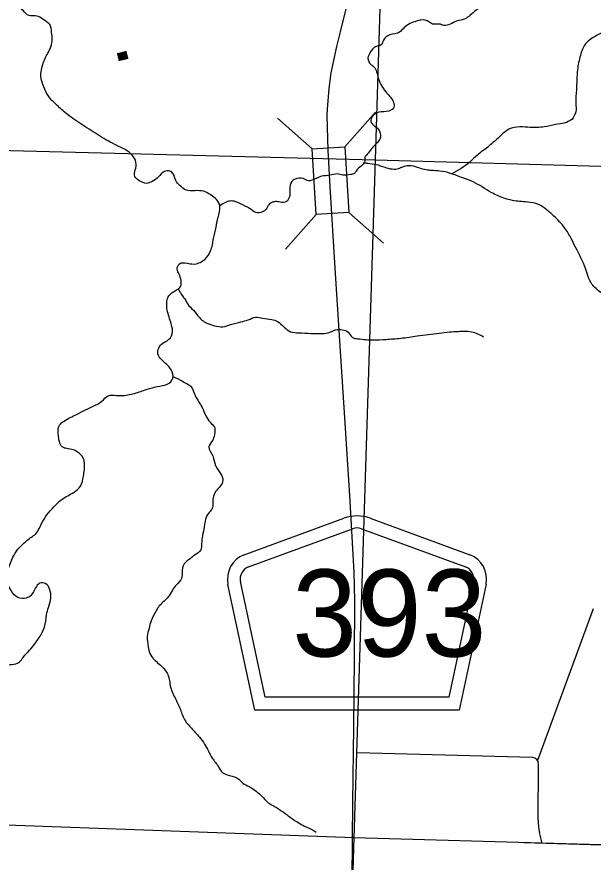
# Model space of a CAD drawing. Extents: x 1219626 to 1426462, y 456797 to 752399.
# Drawn here: x 1367379 to 1371883, y 678117 to 684720 of the extents above; entities that cross this region are included whole.
import ezdxf

# ---------------------------------------------------------------- set-up
doc = ezdxf.new("R2010")
doc.units = 0
for name, color, linetype in [('Bridges', 7, 'Continuous'), ('County Routes Highway Center Lines', 7, 'Continuous'), ('Narrow River Creek and Branch and Slough', 7, 'Continuous'), ('Narrow River Creek and Branch and Slough Text', 7, 'Continuous'), ('Roadshields County Roads', 7, 'Continuous'), ('Section Lines', 7, 'Continuous'), ('Uninventoried Roads and Features', 7, 'Continuous')]:
    doc.layers.add(name, color=color, linetype=linetype)

msp = doc.modelspace()

# ---------------------------------------------------------------- linework, layer by layer
at = {"layer": 'Bridges'}
for p, q in [((1369941.6, 683704), (1370181.4, 683975.2)), ((1369686, 683688.3), (1369414.8, 683928.1)), ((1369717.4, 683177.2), (1369477.6, 682906)), ((1369972.9, 683192.9), (1370244.1, 682953.1))]:
    msp.add_line(p, q, dxfattribs=at)
msp.add_lwpolyline([(1369717.4, 683177.2), (1369686, 683688.3), (1369941.6, 683704), (1369972.9, 683192.9)], close=True, dxfattribs=at)
at = {"layer": 'County Routes Highway Center Lines'}
msp.add_lwpolyline([(1370000.7, 677983.4), (1370005.5, 678584.9), (1370013.3, 679173.9), (1370019.1, 679706.5), (1370020.1, 680156.7), (1370015.3, 680380.8), (1369980.3, 680980.5), (1369941.5, 681588.8), (1369902.7, 682189.4), (1369867.8, 682756), (1369829, 683392.5), (1369811.5, 683679.7), (1369805.7, 683859.2), (1369803.7, 683954.3), (1369805.7, 683999.9), (1369820.2, 684161.9), (1369836.7, 684283.2), (1369880.4, 684487.9), (1369907.6, 684604.3), (1370055, 685192.3)], dxfattribs=at)
at = {"layer": 'Narrow River Creek and Branch and Slough'}
for points in [[(1368770.5, 683361.9), (1368697.4, 683369.6), (1368655, 683400.4), (1368620.4, 683442.8), (1368601.1, 683492.9), (1368574.2, 683516), (1368531.9, 683512.1), (1368485.7, 683469.8), (1368435.6, 683435.1), (1368393.3, 683419.7), (1368331.7, 683442.8), (1368297.1, 683485.2), (1368308.6, 683539.1), (1368304.8, 683600.7), (1368270.1, 683650.8), (1368143.1, 683723.9), (1368008.4, 683801), (1367877.5, 683885.7), (1367758.2, 683970.4), (1367685, 684035.9), (1367627.3, 684097.5), (1367588.8, 684174.5), (1367565.7, 684278.5), (1367577.3, 684332.4), (1367600.4, 684397.9), (1367619.6, 684436.4), (1367638.9, 684471.1), (1367654.3, 684532.7), (1367650.4, 684602), (1367635, 684659.8), (1367604.2, 684686.8), (1367558, 684717.6), (1367508, 684729.1), (1367465.6, 684733), (1367438.7, 684756.1), (1367404.1, 684798.4), (1367392.5, 684840.8), (1367400.2, 684879.3), (1367400.2, 684929.4), (1367396.4, 684971.7), (1367365.6, 685071.9), (1367346.3, 685152.8), (1367334.8, 685214.4), (1367327.1, 685279.8), (1367327.1, 685449.3), (1367329.8, 685599.7), (1367302.8, 685657.5), (1367279.7, 685684.5), (1367248.9, 685696), (1367225.8, 685680.6), (1367179.6, 685684.5), (1367114.2, 685707.6), (1367006.4, 685796.1), (1366929.5, 685869.3), (1366891, 685911.7), (1366856.3, 685957.9), (1366848.6, 686008), (1366825.5, 686061.9), (1366802.4, 686104.2), (1366787, 686173.6), (1366775.5, 686223.6), (1366760.1, 686262.1), (1366729.3, 686300.7), (1366687, 686339.2), (1366625.4, 686393.1), (1366548.4, 686447), (1366475.3, 686485.5), (1366409.8, 686512.5), (1366344.4, 686527.9), (1366298.2, 686531.7), (1366255.9, 686508.6), (1366228.9, 686477.8), (1366209.7, 686447), (1366198.1, 686431.6), (1366144.2, 686420), (1366125, 686427.7), (1366105.7, 686450.9), (1366071.1, 686462.4), (1366017.2, 686466.3), (1365959.5, 686485.5), (1365909.4, 686500.9), (1365859.4, 686489.4), (1365794, 686481.7), (1365736.2, 686447), (1365693.9, 686416.2), (1365643.8, 686346.9), (1365616.9, 686312.2), (1365597.7, 686304.5), (1365555.3, 686323.8), (1365516.8, 686389.2), (1365474.5, 686420)], [(1371356.3, 685614.4), (1371356.3, 685555.8), (1371324.8, 685488.3), (1371293.3, 685447.7), (1371270.8, 685425.2), (1371266.3, 685375.7), (1371297.8, 685344.2), (1371329.3, 685335.2), (1371410.4, 685299.2), (1371437.4, 685276.6), (1371441.9, 685249.6), (1371446.4, 685236.1), (1371410.4, 685200.1), (1371333.8, 685110), (1371275.3, 685033.5), (1371243.8, 684961.4), (1371189.8, 684920.9), (1371117.8, 684880.4), (1371041.3, 684826.4), (1370969.3, 684772.3), (1370919.8, 684731.8), (1370883.8, 684704.8), (1370816.3, 684686.8), (1370717.3, 684653.5), (1370681.3, 684664.3), (1370627.3, 684664.3), (1370600.3, 684682.3), (1370537.3, 684695.8), (1370501.3, 684686.8), (1370406.8, 684637.2), (1370370.8, 684601.2), (1370294.3, 684578.7), (1370244.8, 684538.2), (1370226.8, 684502.2), (1370186.3, 684488.6), (1370141.3, 684443.6), (1370123.3, 684398.6), (1370145.8, 684349.1), (1370168.3, 684331), (1370204.3, 684241), (1370271.8, 684123.9), (1370321.3, 684056.4), (1370325.8, 684011.3), (1370285.3, 683984.3), (1370208.8, 683975.3), (1370159.3, 683943.8), (1370145.8, 683903.3), (1370163.8, 683876.3), (1370206.5, 683840), (1370220, 683781.4), (1370206.5, 683749.9), (1370148, 683686.9), (1370116.5, 683646.4), (1370098.5, 683623.8), (1370098.5, 683596.8), (1370071.5, 683556.3), (1370031, 683515.8), (1370017.5, 683497.8), (1369986, 683488.8), (1369927.5, 683484.3), (1369882.5, 683493.3), (1369826.2, 683482.7), (1369761, 683475.3), (1369684.5, 683443.7), (1369657.5, 683439.2), (1369617, 683457.2), (1369554, 683452.7), (1369527, 683434.7), (1369513.5, 683371.7), (1369509, 683313.2), (1369486.5, 683277.1), (1369436.9, 683272.6), (1369400.9, 683277.1), (1369369.4, 683268.1), (1369342.4, 683245.6), (1369319.9, 683209.6), (1369297.4, 683196.1), (1369247.9, 683191.6), (1369198.4, 683223.1), (1369126.4, 683259.1), (1369085.9, 683277.1), (1369045.4, 683281.6), (1369004.9, 683268.1), (1368964.3, 683244.1)], [(1373044, 683406.2), (1372931.5, 683496.2), (1372841.5, 683595.3), (1372747, 683730.4), (1372638.9, 683870), (1372575.9, 683960), (1372508.4, 684068.1), (1372458.9, 684167.2), (1372391.4, 684302.2), (1372355.4, 684396.8), (1372323.9, 684473.3), (1372260.9, 684540.9), (1372175.4, 684594.9), (1372112.4, 684612.9), (1372004.4, 684617.4), (1371950.4, 684594.9), (1371869.4, 684549.9), (1371824.4, 684509.4), (1371783.9, 684419.3), (1371761.4, 684306.7), (1371752.4, 684149.1), (1371747.9, 684045.6), (1371747.9, 683978), (1371716.4, 683919.5), (1371590.4, 683879), (1371500.4, 683861), (1371392.4, 683856.5), (1371311.3, 683861), (1371225.8, 683842.9), (1371167.3, 683797.9), (1371059.3, 683703.4), (1370978.3, 683640.3), (1370919.8, 683586.3), (1370779.3, 683493.4)], [(1372490.4, 681768.6), (1372418.4, 681881.2), (1372337.4, 682007.3), (1372242.9, 682191.9), (1372193.4, 682281.9), (1372125.9, 682390), (1372080.9, 682453), (1372044.9, 682502.6), (1371990.9, 682534.1), (1371945.9, 682565.6), (1371873.9, 682633.2), (1371824.4, 682754.7), (1371747.9, 682916.8), (1371711.9, 682988.9), (1371662.4, 683069.9), (1371576.9, 683164.5), (1371513.9, 683218.5), (1371455.4, 683254.5), (1371369.8, 683272.6), (1371252.8, 683286.1), (1371185.3, 683304.1), (1371086.3, 683349.1), (1370946.8, 683430.2), (1370865.8, 683461.7), (1370766.8, 683497.7), (1370685.8, 683515.7), (1370618.3, 683520.2), (1370577.8, 683524.7), (1370528.3, 683538.2), (1370460.8, 683556.2), (1370393.3, 683547.2), (1370361.8, 683533.7), (1370312.3, 683529.2), (1370258.3, 683542.7), (1370186.3, 683565.2), (1370123.3, 683574.2), (1370089.3, 683580.2)], [(1367032.6, 679023), (1367013.4, 679076.9), (1367005.7, 679161.6), (1367024.9, 679246.3), (1367075, 679320.9), (1367144.2, 679409.5), (1367159.6, 679478.8), (1367155.8, 679555.9), (1367171.2, 679609.8), (1367240.5, 679636.7), (1367325.1, 679659.8), (1367382.9, 679671.4), (1367440.6, 679733), (1367490.7, 679786.9), (1367559.9, 679883.2), (1367594.6, 679952.5), (1367610, 680048.8), (1367625.4, 680106.6), (1367644.6, 680179.8), (1367633.1, 680252.9), (1367606.1, 680291.5), (1367556.1, 680295.3), (1367525.3, 680260.6), (1367486.8, 680199), (1367452.2, 680179.8), (1367386.7, 680183.6), (1367332.8, 680237.5), (1367302.3, 680351.8), (1367309, 680395), (1367348.2, 680499.4), (1367386.7, 680561), (1367436.8, 680611.1), (1367483, 680649.6), (1367518, 680673.8), (1367571.5, 680761.3), (1367613.8, 680830.6), (1367667.7, 680892.2), (1367729.3, 680950), (1367825.5, 681007.8), (1367875.6, 681054), (1367898.7, 681131), (1367906.4, 681235), (1367891, 681285.1), (1367833.2, 681331.3), (1367779.3, 681346.7), (1367742, 681354.8), (1367703.5, 681443.4), (1367707.4, 681520.4), (1367780.5, 681582), (1367834.4, 681609), (1367965.3, 681674.5), (1368042.2, 681716.8), (1368092.3, 681759.2), (1368157.7, 681763), (1368219.3, 681763), (1368323.2, 681786.2), (1368415.6, 681817), (1368496.4, 681836.2), (1368569.6, 681859.3), (1368600.4, 681913.2), (1368573.4, 681978.7), (1368508, 682044.2), (1368481.1, 682086.5), (1368488.7, 682132.8), (1368519.5, 682171.3), (1368554.2, 682190.5), (1368592.7, 682244.4), (1368585, 682321.5), (1368554.2, 682429.3), (1368550.3, 682490.9), (1368561.9, 682533.3), (1368627.3, 682587.2), (1368658.1, 682614.2), (1368662, 682660.4), (1368646.6, 682710.4), (1368631.2, 682749), (1368650.4, 682791.3), (1368712, 682795.2), (1368781.3, 682791.3), (1368819.8, 682806.7), (1368846.7, 682826), (1368892.9, 682891.5), (1368916, 682987.7), (1368935.3, 683076.3), (1368950.6, 683149.5), (1368962.2, 683199.6), (1368962.2, 683253.5), (1368927.6, 683303.5), (1368885.2, 683334.4), (1368839, 683357.5), (1368770.5, 683361.9)], [(1368639.8, 682597.4), (1368663.4, 682553), (1368698.8, 682504.3), (1368714.3, 682475.5), (1368758.5, 682429), (1368802.8, 682373.7), (1368824.9, 682351.6), (1368864.7, 682327.2), (1368924.4, 682307.3), (1368988.6, 682298.4), (1369050.5, 682316.1), (1369130.2, 682338.3), (1369187.7, 682353.8), (1369245.2, 682373.7), (1369298.3, 682367), (1369371.3, 682356), (1369415.5, 682340.5), (1369468.6, 682296.2), (1369517.3, 682260.8), (1369581.5, 682252), (1369676.6, 682247.5), (1369738.5, 682247.5), (1369782.8, 682247.5), (1369840.3, 682263), (1369869, 682274.1), (1369924.3, 682276.3), (1369968.6, 682256.4), (1370001.8, 682216.5), (1370043.8, 682205.5), (1370165.5, 682196.6), (1370262.8, 682201), (1370380, 682209.9), (1370508.3, 682227.6), (1370679.8, 682249.7), (1370759.4, 682258.6), (1370830.2, 682263), (1370876.7, 682265.2), (1370932, 682260.8), (1371027.1, 682221)], [(1368600.2, 681908.4), (1368640.4, 681891.5), (1368706.8, 681855), (1368736.6, 681835), (1368773.1, 681762), (1368826.2, 681669), (1368856.1, 681602.6), (1368889.3, 681552.8), (1368922.5, 681516.3), (1368925.8, 681473.2), (1368909.2, 681413.4), (1368879.3, 681360.3), (1368909.2, 681290.5), (1368932.4, 681214.2), (1368968.9, 681154.4), (1368988.8, 681098), (1368968.9, 681054.8), (1368932.4, 681011.7), (1368912.5, 680961.9), (1368909.2, 680915.4), (1368905.9, 680878.9), (1368882.6, 680849), (1368852.8, 680795.9), (1368842.8, 680736.1), (1368829.5, 680666.4), (1368822.9, 680606.6), (1368816.3, 680556.8), (1368766.5, 680513.7), (1368733.3, 680487.1), (1368686.9, 680447.3), (1368670.3, 680380.9), (1368667, 680337.7), (1368623.8, 680281.3), (1368594, 680241.4), (1368564.1, 680191.6), (1368517.6, 680145.1), (1368484.5, 680108.6), (1368464.5, 680075.4), (1368428, 680002), (1368411.5, 679942.2), (1368398.2, 679879.1), (1368404.8, 679799.4), (1368418.1, 679746.3), (1368451.3, 679699.8), (1368487.8, 679666.6), (1368537.5, 679616.8), (1368557.5, 679583.6), (1368580.7, 679484), (1368620.5, 679387.8), (1368657, 679308.1), (1368693.5, 679221.8), (1368743.3, 679162), (1368806.3, 679092.3), (1368846.1, 679039.2), (1368905.9, 678929.6), (1368955.6, 678859.9), (1368975.5, 678826.7), (1369041.9, 678793.5), (1369114.9, 678763.6), (1369144.8, 678733.7), (1369194.6, 678707.2), (1369221.1, 678690.6), (1369290.8, 678634.1), (1369343.9, 678581), (1369416.9, 678537.8), (1369473.3, 678498), (1369543, 678448.2), (1369589.4, 678418.3), (1369639.2, 678391.8), (1369685.6, 678371.8), (1369718.8, 678351.9)]]:
    msp.add_spline(points, degree=3, dxfattribs=at)
at = {"layer": 'Roadshields County Roads'}
for p, q in [((1369155.2, 680516.5), (1369934.6, 680802.8)), ((1370141.5, 680802.8), (1370919.5, 680517)), ((1369189.7, 680422.6), (1370003.5, 680721.6)), ((1370072.5, 680721.6), (1370885, 680423.1)), ((1369239.2, 679304.6), (1369028.6, 680286.8)), ((1369320, 679404.6), (1369126.4, 680307.8)), ((1370948.3, 680308.3), (1370754.6, 679404.6)), ((1371046.1, 680287.3), (1370835.4, 679304.6)), ((1370754.6, 679404.6), (1369320, 679404.6)), ((1370835.4, 679304.6), (1369239.2, 679304.6))]:
    msp.add_line(p, q, dxfattribs=at)
for centre, radius, start, end in [((1370038, 680521.2), 300, 69.82698, 110.17301), ((1370038, 680627.7), 100, 69.82699, 110.17298), ((1369224.2, 680328.7), 200, 110.17298, 192.09989), ((1370850.5, 680329.2), 200, 347.90009, 69.82701), ((1369224.2, 680328.7), 100, 110.17298, 192.09989), ((1370850.5, 680329.2), 100, 347.90009, 69.82699)]:
    msp.add_arc(centre, radius, start, end, dxfattribs=at)
at = {"layer": 'Section Lines'}
for p, q in [((1370348.9, 688884.4), (1370179.1, 683603.4)), ((1364866, 683739.2), (1370179.1, 683603.4)), ((1370179.1, 683603.4), (1370011.5, 678307.2)), ((1370179.1, 683603.4), (1375456.2, 683457.3)), ((1370011.5, 678307.2), (1364684.2, 678499.4)), ((1370011.5, 678307.2), (1369874.6, 672982.8)), ((1375306.1, 678154.6), (1370011.5, 678307.2))]:
    msp.add_line(p, q, dxfattribs=at)
at = {"layer": 'Uninventoried Roads and Features'}
for p, q in [((1371883.4, 680096.6), (1371449.3, 678910.5)), ((1371408.6, 678933.4), (1370038.9, 678971.6)), ((1371453.5, 678444.7), (1371457.3, 678883)), ((1371484.2, 678264.8), (1371464.3, 678349.2)), ((1371341.1, 678268.9), (1375300.9, 678154.7))]:
    msp.add_line(p, q, dxfattribs=at)
for centre, radius, start, end in [((1371407.3, 678883.4), 50, 359.51279, 88.40288), ((1371853.5, 678441.3), 400, 179.51279, 193.31657)]:
    msp.add_arc(centre, radius, start, end, dxfattribs=at)

# ---------------------------------------------------------------- texts
at = {"layer": 'Narrow River Creek and Branch and Slough Text'}
msp.add_text('.', height=500, rotation=283.49814, dxfattribs=at).set_placement((1368145.9, 684495.6))
at = {"layer": 'Roadshields County Roads'}
msp.add_text('393', height=680, dxfattribs=at).set_placement((1369531.5, 679722.9))

doc.saveas('drawing.dxf')
